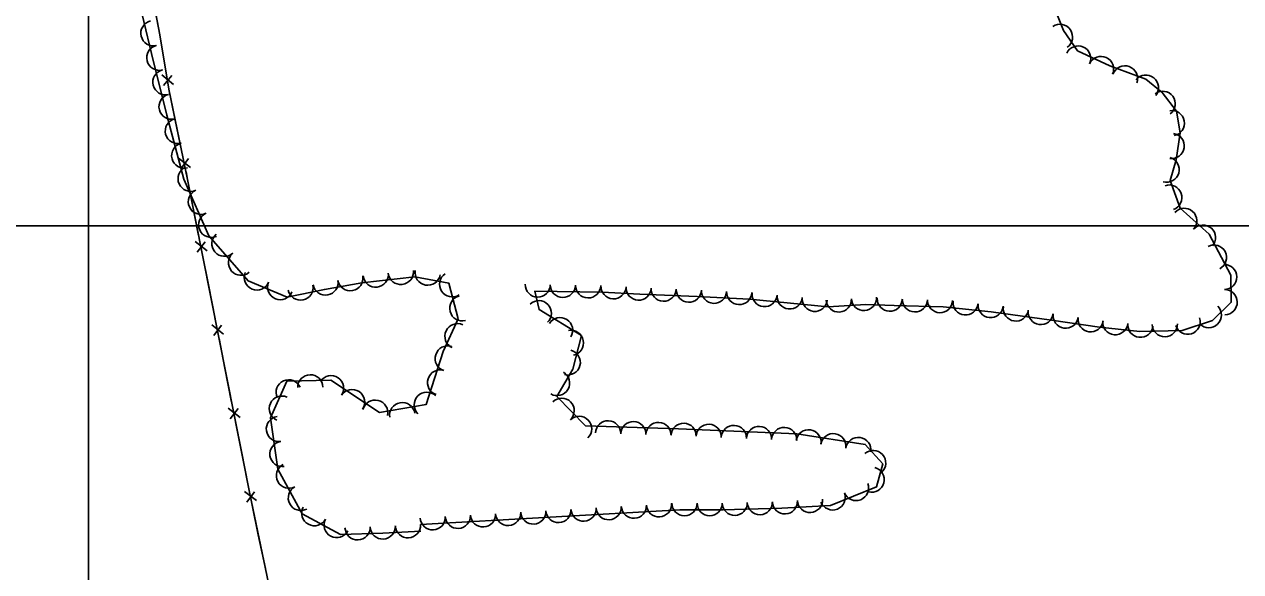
# Model space of a CAD drawing. Extents: x 353423 to 364002, y 127000 to 201942.
# Drawn here: x 361979.6 to 362365, y 129390.4 to 129563.8 of the extents above; entities that cross this region are included whole.
import ezdxf

# ---------------------------------------------------------------- set-up
doc = ezdxf.new("R2010")
doc.units = 0
for name, color, linetype in [('E_DTM_SlopeBottom', 7, 'Continuous'), ('E_FEN_Generic', 7, 'Continuous'), ('E_LAND_TreeLine', 7, 'Continuous')]:
    doc.layers.add(name, color=color, linetype=linetype)

msp = doc.modelspace()

# ---------------------------------------------------------------- linework, layer by layer
at = {"layer": 'E_DTM_SlopeBottom'}
for p, q in [((362026.86, 129544.76), (362023.19, 129547.79)), ((362023.75, 129544.41), (362026.33, 129547.58)), ((362032.28, 129518.48), (362028.48, 129521.35)), ((362029.18, 129518), (362031.63, 129521.27)), ((362037.53, 129492.07), (362033.77, 129494.98)), ((362034.43, 129491.62), (362036.91, 129494.87)), ((362042.75, 129465.67), (362038.99, 129468.58)), ((362039.65, 129465.22), (362042.13, 129468.47)), ((362047.97, 129439.27), (362044.21, 129442.18)), ((362044.87, 129438.82), (362047.35, 129442.07)), ((362053.22, 129412.9), (362049.42, 129415.77)), ((362050.12, 129412.42), (362052.56, 129415.69))]:
    msp.add_line(p, q, dxfattribs=at)
for points in [[(361878.29, 131213.33), (361899.27, 131100.66), (361913.24, 131015.71), (361906.05, 130937.86), (361898.42, 130874.63), (361891.8, 130814.89), (361881.91, 130738), (361866.46, 130610.19), (361874.59, 130520.63), (361883.58, 130429.17), (361894.43, 130324.49), (361908.79, 130193.64), (361917.83, 130117.01), (361930.34, 130048.28), (361939.3, 129996.68), (362022.57, 129560.44)], [(362020.45, 129571.56), (362022.57, 129560.44)], [(362070.33, 129323.03), (362051.05, 129415.06), (362031.36, 129514.63), (362025.41, 129543.21), (362022.57, 129560.44)], [(362024.35, 129549.65), (362022.57, 129560.44)], [(362027.34, 129533.96), (362025.41, 129543.21), (362025.38, 129543.38)], [(362029.56, 129523.26), (362027.34, 129533.96)], [(362032.75, 129507.61), (362031.36, 129514.63), (362030.86, 129517.04)], [(362034.87, 129496.88), (362032.75, 129507.61)], [(362037.97, 129481.21), (362036.1, 129490.64)], [(362040.09, 129470.48), (362037.97, 129481.21)], [(362043.19, 129454.81), (362041.32, 129464.24)], [(362045.31, 129444.08), (362043.19, 129454.81)], [(362048.41, 129428.41), (362046.54, 129437.85)], [(362050.53, 129417.68), (362048.41, 129428.41)], [(362053.77, 129402.04), (362051.8, 129411.46)], [(362056.02, 129391.34), (362053.77, 129402.04)]]:
    msp.add_lwpolyline(points, dxfattribs=at)
at = {"layer": 'E_FEN_Generic'}
for points in [[(362015.04, 129574.88), (362019.92, 129554.57), (362024.79, 129535.04), (362030.12, 129514.7), (362038.12, 129496.77), (362050.53, 129482.49), (362062.87, 129477.4), (362074.73, 129479.81), (362086.61, 129481.9), (362103.34, 129483.76), (362114.17, 129481.77), (362117.12, 129470.45), (362112.29, 129460.14), (362106.99, 129443.4), (362092.14, 129440.85), (362076.79, 129451.03), (362062.78, 129450.72), (362057.68, 129439.11), (362059.99, 129422.9), (362067.61, 129408.67), (362079.79, 129402.15), (362093.27, 129402.61), (362105.27, 129403.21)], [(362105.16, 129405.3), (362187.37, 129410.02), (362200.95, 129410.02), (362219.66, 129410.52), (362235.03, 129411.38), (362249.67, 129417.25), (362251.59, 129424.55), (362246.07, 129430.72), (362224.42, 129434.02), (362186.88, 129435.59), (362157.46, 129436.55), (362148.38, 129445.89), (362153.42, 129454.54), (362156.14, 129465.18), (362142.75, 129473.4), (362141.42, 129479.3), (362162.67, 129478.92), (362174.63, 129478.26), (362192.77, 129477.55), (362209.41, 129476.72), (362234.36, 129474.32), (362246.26, 129475.06), (362255.21, 129474.74), (362270.71, 129474.31), (362286.01, 129472.75), (362305.04, 129470.06), (362320.24, 129467.84), (362333.04, 129466.52), (362346.5, 129466.82), (362356.13, 129469.94), (362362.02, 129475.75), (362361.88, 129484.28), (362355.01, 129497.3), (362345.8, 129505.51), (362342.71, 129514.29), (362344.62, 129520.9), (362345.87, 129529.39), (362344.67, 129536.3), (362340.19, 129542.22), (362334.96, 129546.41), (362323.52, 129550.69), (362313.35, 129555.35), (362308.91, 129561.82), (362305.5, 129570.28)]]:
    msp.add_lwpolyline(points, dxfattribs=at)
for centre, radius, start, end in [((362020.54, 129560.96), 4, 103.5416, 283.5263), ((362307.76, 129559.8), 3.99, 304.4124, 124.3971), ((362022.42, 129553.21), 4, 104.0004, 283.9851), ((362313.52, 129552.97), 3.99, 335.4179, 155.4025), ((362320.78, 129549.65), 3.99, 335.4179, 155.4025), ((362024.35, 129545.45), 4, 104.0004, 283.9851), ((362328.33, 129546.66), 3.99, 339.4983, 159.4829), ((362334.97, 129543.73), 3.99, 321.3278, 141.3125), ((362026.29, 129537.69), 4, 104.0004, 283.9851), ((362340.31, 129538.61), 3.99, 307.1214, 127.106), ((362028.28, 129529.98), 4, 104.683, 284.6677), ((362343.22, 129532.49), 3.99, 279.8486, 99.8333), ((362343.15, 129525.27), 3.99, 261.6037, 81.5884), ((362030.31, 129522.24), 4, 104.683, 284.6677), ((362341.54, 129517.76), 3.99, 253.9445, 73.9292), ((362032.33, 129514.87), 4, 114.059, 294.0437), ((362035.59, 129507.57), 4, 114.059, 294.0437), ((362342.39, 129508.91), 3.99, 289.3852, 109.3699), ((362038.85, 129500.27), 4, 114.059, 294.0437), ((362347.13, 129501.53), 3.99, 318.2993, 138.284), ((362353.08, 129496.22), 3.99, 318.2993, 138.284), ((362043.04, 129494.3), 4, 130.9984, 310.983), ((362048.29, 129488.26), 4, 130.9984, 310.983), ((362356.55, 129489.91), 3.99, 297.8313, 117.816), ((362359.8, 129483.73), 3.99, 270.948, 90.9326), ((362053.33, 129483.6), 4, 157.5921, 337.5767), ((362082.93, 129483.37), 4, 189.9691, 9.9538), ((362090.98, 129484.49), 4, 186.3584, 6.3431), ((362098.92, 129485.37), 4, 186.3584, 6.3431), ((362107.44, 129485.13), 4, 169.5977, 349.5823), ((362115.17, 129481.43), 4, 123.421, 303.4057), ((362060.72, 129480.55), 4, 157.5921, 337.5767), ((362067.16, 129480.41), 4, 191.4884, 11.4731), ((362075.06, 129481.99), 4, 189.9691, 9.9538), ((362142.3, 129481.37), 3.99, 178.9831, 358.9678), ((362150.27, 129481.23), 3.99, 178.9831, 358.9678), ((362158.25, 129481.09), 3.99, 178.9831, 358.9678), ((362166.3, 129480.81), 3.99, 176.8785, 356.8632), ((362174.26, 129480.38), 3.99, 176.8785, 356.8632), ((362182.2, 129480.06), 3.99, 177.7536, 357.7383), ((362190.18, 129479.74), 3.99, 177.7536, 357.7383), ((362198.17, 129479.37), 3.99, 177.1557, 357.1404), ((362206.14, 129478.98), 3.99, 177.1557, 357.1404), ((362359.93, 129475.76), 3.99, 270.948, 90.9326), ((362118.41, 129473.82), 4, 104.6261, 284.6107), ((362142.64, 129472.27), 3.99, 313.6222, 133.6069), ((362214.18, 129478.36), 3.99, 174.5188, 354.5035), ((362222.13, 129477.6), 3.99, 174.5188, 354.5035), ((362230.07, 129476.83), 3.99, 174.5188, 354.5035), ((362237.69, 129476.62), 3.99, 183.5399, 3.5246), ((362245.65, 129477.11), 3.99, 183.5399, 3.5246), ((362253.83, 129476.88), 3.99, 177.9926, 357.9773), ((362261.79, 129476.65), 3.99, 178.4108, 358.3955), ((362269.76, 129476.43), 3.99, 178.4108, 358.3955), ((362277.86, 129475.68), 3.99, 174.1667, 354.1513), ((362285.79, 129474.87), 3.99, 174.1667, 354.1513), ((362293.78, 129473.76), 3.99, 171.9682, 351.9529), ((362301.68, 129472.64), 3.99, 171.9682, 351.9529), ((362309.58, 129471.5), 3.99, 171.7062, 351.6909), ((362354.91, 129471.66), 3.99, 224.6308, 44.6154), ((362116.87, 129464.98), 4, 64.8802, 244.8648), ((362149.39, 129466.88), 3.99, 328.4484, 148.4331), ((362317.48, 129470.35), 3.99, 171.7062, 351.6909), ((362325.31, 129469.42), 3.99, 174.1367, 354.1213), ((362333.25, 129468.6), 3.99, 174.1367, 354.1213), ((362340.96, 129468.79), 3.99, 181.289, 1.2737), ((362348.22, 129469.57), 3.99, 197.9128, 17.8975), ((362152.82, 129462.86), 3.99, 281.6925, 101.6772), ((362113.78, 129457.92), 4, 72.4333, 252.418), ((362151.81, 129456.67), 3.99, 255.6488, 75.6335), ((362070.25, 129448.79), 4, 1.2753, 181.26), ((362076.81, 129448.5), 4, 326.472, 146.4567), ((362111.37, 129450.3), 4, 72.4333, 252.418), ((362148.43, 129450.14), 3.99, 239.7863, 59.7709), ((362063.4, 129447.17), 4, 24.1978, 204.1825), ((362061.25, 129442.04), 4, 66.3068, 246.2915), ((362083.47, 129444.08), 4, 326.472, 146.4567), ((362090.8, 129440.77), 4, 346.3491, 166.3337), ((362107.14, 129443.24), 4, 45.188, 225.1726), ((362149.87, 129441.37), 3.99, 314.1959, 134.1806), ((362099.37, 129439.97), 4, 9.7389, 189.7236), ((362060.3, 129435.57), 4, 98.1249, 278.1096), ((362155.43, 129435.65), 3.99, 314.1959, 134.1806), ((362164.6, 129434.23), 3.99, 358.1287, 178.1134), ((362172.57, 129433.97), 3.99, 358.1287, 178.1134), ((362180.55, 129433.71), 3.99, 358.1287, 178.1134), ((362188.5, 129433.43), 3.99, 357.6131, 177.5978), ((362196.47, 129433.1), 3.99, 357.6131, 177.5978), ((362204.44, 129432.76), 3.99, 357.6131, 177.5978), ((362212.41, 129432.43), 3.99, 357.6131, 177.5978), ((362220.39, 129432.1), 3.99, 357.6131, 177.5978), ((362228.09, 129431.35), 3.99, 351.3558, 171.3405), ((362235.97, 129430.15), 3.99, 351.3558, 171.3405), ((362243.86, 129428.95), 3.99, 351.3558, 171.3405), ((362061.43, 129427.66), 4, 98.1249, 278.1096), ((362248.56, 129424.81), 3.99, 311.8365, 131.8212), ((362063.49, 129420.81), 4, 118.1628, 298.1475), ((362248.1, 129419.51), 3.99, 255.2355, 75.2202), ((362243.15, 129416.88), 3.99, 201.861, 21.8457), ((362067.26, 129413.76), 4, 118.1628, 298.1475), ((362235.74, 129413.91), 3.99, 201.861, 21.8457), ((362071.54, 129408.94), 4, 151.8629, 331.8476), ((362140.89, 129409.44), 3.99, 183.2946, 3.2792), ((362148.85, 129409.9), 3.99, 183.2946, 3.2792), ((362156.82, 129410.36), 3.99, 183.2946, 3.2792), ((362164.78, 129410.82), 3.99, 183.2946, 3.2792), ((362172.75, 129411.27), 3.99, 183.2946, 3.2792), ((362180.71, 129411.73), 3.99, 183.2946, 3.2792), ((362188.8, 129412.11), 3.99, 180.0161, 0.0008), ((362196.78, 129412.11), 3.99, 180.0161, 0.0008), ((362204.7, 129412.21), 3.99, 181.5327, 1.5173), ((362212.67, 129412.42), 3.99, 181.5327, 1.5173), ((362220.59, 129412.66), 3.99, 183.1986, 3.1833), ((362228.55, 129413.11), 3.99, 183.1986, 3.1833), ((362078.59, 129405.17), 4, 151.8629, 331.8476), ((362109.03, 129407.61), 3.99, 183.2946, 3.2792), ((362116.99, 129408.07), 3.99, 183.2946, 3.2792), ((362124.96, 129408.53), 3.99, 183.2946, 3.2792), ((362132.92, 129408.99), 3.99, 183.2946, 3.2792), ((362085.23, 129404.43), 4, 181.9356, 1.9203), ((362093.19, 129404.7), 4, 182.8956, 2.8802), ((362101.17, 129405.1), 4, 182.8956, 2.8802)]:
    msp.add_arc(centre, radius, start, end, dxfattribs=at)
at = {"layer": 'E_LAND_TreeLine'}
for p, q in [((362000, 129000), (362000, 131500)), ((360000, 129500), (363500, 129500)), ((360500, 129500), (363500, 129500)), ((362000, 127000), (362000, 129500))]:
    msp.add_line(p, q, dxfattribs=at)

doc.saveas('drawing.dxf')
